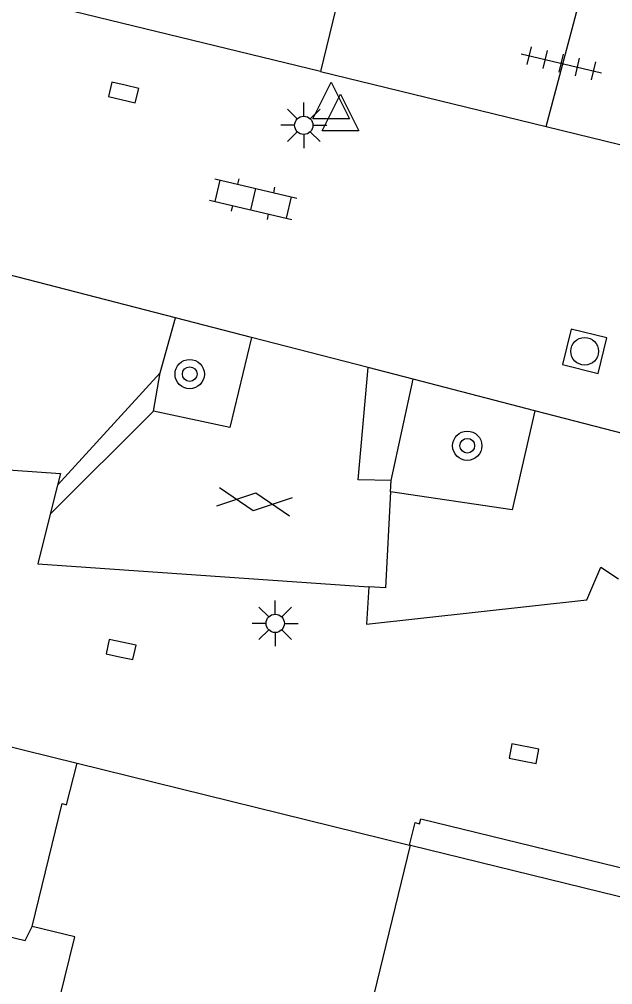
# Model space of a CAD drawing. Extents: x 125000 to 129004, y 397500 to 399008.
# Drawn here: x 127619.63 to 127635.79, y 398527.13 to 398553.44 of the extents above; entities that cross this region are included whole.
import ezdxf

# ---------------------------------------------------------------- set-up
doc = ezdxf.new("R2010")
doc.units = 0
for name, color, linetype in [('gg-afsc-muur', 7, 'Continuous'), ('gg-bbg-bijgebouw', 7, 'Continuous'), ('gg-bbg-gedigitaliseerde bebouwing', 7, 'Continuous'), ('gg-bbg-hoofdgebouw', 7, 'Continuous'), ('gg-bbg-onder overbouw', 7, 'Continuous'), ('gg-bbg-pand overbouw', 7, 'Continuous'), ('gg-bbg-tussenscheiding', 7, 'Continuous'), ('gg-knt-verharding', 7, 'Continuous'), ('gt-grn-weggrens', 7, 'Continuous'), ('gt-symb-boom', 7, 'Continuous'), ('gt-symb-gesloten verharding', 7, 'Continuous'), ('gt-symb-klinker verharding', 7, 'Continuous'), ('gt-symb-kolk', 7, 'Continuous'), ('gt-symb-lichtmast', 7, 'Continuous'), ('gt-symb-rioolschacht', 7, 'Continuous'), ('gt-symb-tegel verharding', 7, 'Continuous'), ('gt-symb-waterafsluiter', 7, 'Continuous')]:
    doc.layers.add(name, color=color, linetype=linetype)

# ---------------------------------------------------------------- blocks, each defined once
blk = doc.blocks.new('gt0-BOOM')
at = {"layer": 'gt-symb-boom'}
for radius in [0.4, 0.2]:
    blk.add_circle((0, 0), radius, dxfattribs=at)
blk = doc.blocks.new('gt0-RS')
at = {"layer": 'gt-symb-rioolschacht'}
blk.add_lwpolyline([(-0.5, -0.5), (0.5, -0.5), (0.5, 0.5), (-0.5, 0.5)], close=True, dxfattribs=at)
blk.add_circle((0, 0), 0.375, dxfattribs=at)
blk = doc.blocks.new('gt0-KL1')
at = {"layer": 'gt-symb-klinker verharding'}
for p, q in [((-1.15, 0.3), (1.15, 0.3)), ((-1, -0.3), (-1, 0.3)), ((-0.5, 0.3), (-0.5, 0.45)), ((0, -0.3), (0, 0.3)), ((0.5, 0.3), (0.5, 0.45)), ((1, -0.3), (1, 0.3)), ((-1.15, -0.3), (1.15, -0.3)), ((-0.5, -0.45), (-0.5, -0.3)), ((0.5, -0.45), (0.5, -0.3))]:
    blk.add_line(p, q, dxfattribs=at)
blk = doc.blocks.new('gt0-LMAST')
at = {"layer": 'gt-symb-lichtmast'}
for p, q in [((-0.005, 0.246), (-0.005, 0.621)), ((-0.182, 0.173), (-0.447, 0.438)), ((0.172, 0.173), (0.437, 0.438)), ((-0.255, -0.004), (-0.63, -0.004)), ((-0.182, -0.181), (-0.447, -0.446)), ((-0.005, -0.254), (-0.005, -0.629)), ((0.437, -0.446), (0.172, -0.181)), ((0.245, -0.004), (0.62, -0.004))]:
    blk.add_line(p, q, dxfattribs=at)
blk.add_circle((-0.005, -0.004), 0.25, dxfattribs=at)
blk = doc.blocks.new('gt0-WAFSL')
at = {"layer": 'gt-symb-waterafsluiter'}
for p, q in [((-0.5, -0.333), (0, 0.667)), ((0, 0.667), (0.5, -0.333)), ((0.5, -0.333), (-0.5, -0.333))]:
    blk.add_line(p, q, dxfattribs=at)
blk = doc.blocks.new('gt0-TEG1')
at = {"layer": 'gt-symb-tegel verharding'}
for p, q in [((-1.125, 0), (1.125, 0)), ((-0.9, -0.25), (-0.9, 0.25)), ((-0.45, -0.25), (-0.45, 0.25)), ((0, -0.25), (0, 0.25)), ((0.45, -0.25), (0.45, 0.25)), ((0.9, -0.25), (0.9, 0.25))]:
    blk.add_line(p, q, dxfattribs=at)
blk = doc.blocks.new('gt0-KOLK')
at = {"layer": 'gt-symb-kolk'}
blk.add_lwpolyline([(0, 0), (0.375, 0), (0.375, 0.4), (-0.375, 0.4), (-0.375, 0), (0, 0)], dxfattribs=at)
blk = doc.blocks.new('gt0-GESVH1')
at = {"layer": 'gt-symb-gesloten verharding'}
for p, q in [((-0.992, -0.261), (0.008, 0.239)), ((0.008, -0.261), (-0.992, 0.239)), ((0.008, 0.239), (1.008, -0.261)), ((1.008, 0.239), (0.008, -0.261))]:
    blk.add_line(p, q, dxfattribs=at)

msp = doc.modelspace()

# ---------------------------------------------------------------- linework, layer by layer
at = {"layer": 'gg-afsc-muur'}
msp.add_line((127621.209, 398533.168), (127630.253, 398530.936), dxfattribs=at)
at = {"layer": 'gg-bbg-bijgebouw'}
msp.add_lwpolyline([(127620.584, 398526.147), (127621.142, 398528.43), (127619.978, 398528.716)], dxfattribs=at)
at = {"layer": 'gg-bbg-gedigitaliseerde bebouwing'}
msp.add_line((127628.871, 398525.146), (127630.287, 398530.928), dxfattribs=at)
at = {"layer": 'gg-bbg-hoofdgebouw'}
msp.add_line((127614.124, 398534.902), (127621.209, 398533.168), dxfattribs=at)
msp.add_lwpolyline([(127619.978, 398528.716), (127620.801, 398532.064), (127620.917, 398532.035), (127621.209, 398533.168)], dxfattribs=at)
at = {"layer": 'gg-bbg-onder overbouw'}
msp.add_line((127630.287, 398530.928), (127639.642, 398528.639), dxfattribs=at)
at = {"layer": 'gg-bbg-pand overbouw'}
msp.add_line((127630.287, 398530.928), (127630.253, 398530.936), dxfattribs=at)
msp.add_lwpolyline([(127630.253, 398530.936), (127630.412, 398531.548), (127630.533, 398531.517), (127630.569, 398531.651), (127639.718, 398529.412), (127639.653, 398529.147), (127639.75, 398529.123), (127639.642, 398528.639)], dxfattribs=at)
at = {"layer": 'gg-bbg-tussenscheiding'}
msp.add_lwpolyline([(127617.596, 398526.862), (127618.059, 398528.756), (127619.792, 398528.332), (127619.978, 398528.716)], dxfattribs=at)
at = {"layer": 'gg-knt-verharding'}
for p, q in [((127627.833, 398552.017), (127577.121, 398564.391)), ((127629.262, 398557.904), (127627.833, 398552.017)), ((127627.833, 398552.017), (127633.978, 398550.518)), ((127633.978, 398550.518), (127638.926, 398549.31)), ((127623.887, 398545.304), (127608.787, 398549.211)), ((127623.465, 398543.805), (127623.887, 398545.304)), ((127625.95, 398544.771), (127623.887, 398545.304)), ((127629.127, 398543.949), (127625.95, 398544.771)), ((127620.672, 398540.749), (127623.465, 398543.805)), ((127623.283, 398542.763), (127623.465, 398543.805)), ((127630.36, 398543.63), (127629.127, 398543.949)), ((127629.757, 398540.87), (127630.36, 398543.63)), ((127633.673, 398542.773), (127630.36, 398543.63)), ((127623.283, 398542.763), (127620.471, 398539.951)), ((127620.672, 398540.749), (127620.471, 398539.951)), ((127629.741, 398540.562), (127629.757, 398540.87))]:
    msp.add_line(p, q, dxfattribs=at)
for points in [[(127625.95, 398544.771), (127625.363, 398542.319), (127623.283, 398542.763)], [(127629.757, 398540.87), (127628.855, 398540.893), (127629.127, 398543.949)], [(127638.421, 398543.747), (127637.973, 398543.942), (127636.655, 398542.001), (127633.673, 398542.773)], [(127633.673, 398542.773), (127633.054, 398540.074), (127629.741, 398540.562)], [(127614.813, 398541.479), (127620.751, 398541.064), (127620.672, 398540.749)], [(127629.741, 398540.562), (127629.604, 398537.946), (127629.147, 398537.978)], [(127620.471, 398539.951), (127620.132, 398538.601), (127629.147, 398537.978)], [(127629.147, 398537.978), (127629.082, 398536.953), (127635.085, 398537.615), (127635.468, 398538.507), (127635.945, 398538.19)]]:
    msp.add_lwpolyline(points, dxfattribs=at)
at = {"layer": 'gt-grn-weggrens'}
msp.add_line((127633.978, 398550.518), (127634.998, 398554.348), dxfattribs=at)

# ---------------------------------------------------------------- block references
at = {"layer": 'gt-symb-boom'}
for p in [(127624.271, 398543.772), (127631.829, 398541.819)]:
    msp.add_blockref('gt0-BOOM', p, dxfattribs=at)
at = {"layer": 'gt-symb-gesloten verharding', "rotation": -7.8141808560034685}
msp.add_blockref('gt0-GESVH1', (127626.03, 398540.302), dxfattribs=at)
at = {"layer": 'gt-symb-klinker verharding', "rotation": -13.299584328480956}
msp.add_blockref('gt0-KL1', (127626.003, 398548.54), dxfattribs=at)
at = {"layer": 'gt-symb-kolk'}
for p, rotation in [((127622.518, 398551.644), 166.46414363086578), ((127622.361, 398536.07), -12.410774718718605), ((127633.336, 398533.23), -10.894182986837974)]:
    msp.add_blockref('gt0-KOLK', p, dxfattribs=dict(at, rotation=rotation))
at = {"layer": 'gt-symb-lichtmast'}
for p in [(127627.383, 398550.557), (127626.604, 398536.982)]:
    msp.add_blockref('gt0-LMAST', p, dxfattribs=at)
at = {"layer": 'gt-symb-rioolschacht', "rotation": -104.06403671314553}
msp.add_blockref('gt0-RS', (127635.026, 398544.393), dxfattribs=at)
at = {"layer": 'gt-symb-tegel verharding', "rotation": -13.299584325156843}
msp.add_blockref('gt0-TEG1', (127634.393, 398552.246), dxfattribs=at)
at = {"layer": 'gt-symb-waterafsluiter'}
for p in [(127628.12, 398551.066), (127628.378, 398550.732)]:
    msp.add_blockref('gt0-WAFSL', p, dxfattribs=at)

doc.saveas('drawing.dxf')
